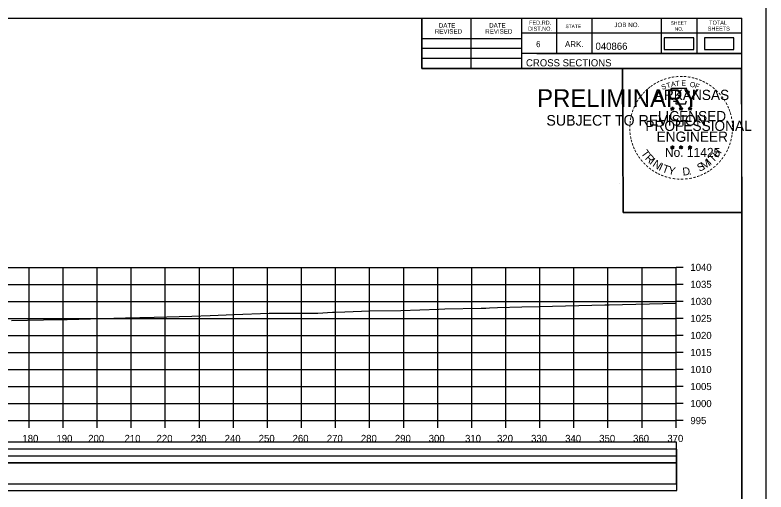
# Model space of a CAD drawing. Extents: x 1370565 to 1374448, y 301010 to 304637.
# Drawn here: x 1374227.4 to 1374447.9, y 302228 to 302368.1 of the extents above; entities that cross this region are included whole.
import ezdxf

# ---------------------------------------------------------------- set-up
doc = ezdxf.new("R2010")
doc.units = 0
for name, color, linetype in [('Default', 7, 'Continuous'), ('R_Axis', 7, 'Continuous'), ('R_Axis Annot', 7, 'Continuous'), ('R_Border', 7, 'Continuous'), ('R_Border PE', 7, 'Continuous'), ('R_Border Prem', 7, 'Continuous'), ('R_Drive', 7, 'Continuous'), ('R_Exist Surface', 7, 'Continuous'), ('R_Grid', 7, 'Continuous'), ('R_No Plot', 7, 'Continuous')]:
    doc.layers.add(name, color=color, linetype=linetype)

msp = doc.modelspace()

# ---------------------------------------------------------------- linework, layer by layer
at = {"layer": 'Default'}
for points in [[(1374418.01, 302357.95), (1374426.7, 302357.95), (1374426.7, 302361.39), (1374418.01, 302361.39)], [(1373981.44, 302238.6), (1374421.61, 302238.6), (1374421.61, 302242.59), (1373981.44, 302242.59)], [(1373981.44, 302230.37), (1374421.61, 302230.37), (1374421.61, 302238.52), (1373981.44, 302238.52)]]:
    msp.add_lwpolyline(points, close=True, dxfattribs=at)
at = {"layer": 'R_Axis'}
for p, q in [((1374421.52, 302248.97), (1374421.52, 302293.97)), ((1374423.62, 302293.97), (1374421.52, 302293.97)), ((1374423.62, 302288.97), (1374421.52, 302288.97)), ((1374423.62, 302283.97), (1374421.52, 302283.97)), ((1374423.62, 302278.97), (1374421.52, 302278.97)), ((1374423.62, 302273.97), (1374421.52, 302273.97)), ((1374423.62, 302268.97), (1374421.52, 302268.97)), ((1374423.62, 302263.97), (1374421.52, 302263.97)), ((1374423.62, 302258.97), (1374421.52, 302258.97)), ((1374423.62, 302253.97), (1374421.52, 302253.97)), ((1373981.52, 302248.97), (1374421.52, 302248.97)), ((1374231.52, 302246.87), (1374231.52, 302248.97)), ((1374241.52, 302246.87), (1374241.52, 302248.97)), ((1374251.52, 302246.87), (1374251.52, 302248.97)), ((1374261.52, 302246.87), (1374261.52, 302248.97)), ((1374271.52, 302246.87), (1374271.52, 302248.97)), ((1374281.52, 302246.87), (1374281.52, 302248.97)), ((1374291.52, 302246.87), (1374291.52, 302248.97)), ((1374301.52, 302246.87), (1374301.52, 302248.97)), ((1374311.52, 302246.87), (1374311.52, 302248.97)), ((1374321.52, 302246.87), (1374321.52, 302248.97)), ((1374331.52, 302246.87), (1374331.52, 302248.97)), ((1374341.52, 302246.87), (1374341.52, 302248.97)), ((1374351.52, 302246.87), (1374351.52, 302248.97)), ((1374361.52, 302246.87), (1374361.52, 302248.97)), ((1374371.52, 302246.87), (1374371.52, 302248.97)), ((1374381.52, 302246.87), (1374381.52, 302248.97)), ((1374391.52, 302246.87), (1374391.52, 302248.97)), ((1374401.52, 302246.87), (1374401.52, 302248.97)), ((1374411.52, 302246.87), (1374411.52, 302248.97)), ((1374421.52, 302246.87), (1374421.52, 302248.97)), ((1374423.62, 302248.97), (1374421.52, 302248.97))]:
    msp.add_line(p, q, dxfattribs=at)
at = {"layer": 'R_Border'}
for p, q in [((1373966.52, 302367.16), (1374440.79, 302367.16)), ((1374346.83, 302352.34), (1374346.83, 302367.16)), ((1374361.35, 302352.34), (1374361.35, 302367.16)), ((1374376.14, 302367.16), (1374376.14, 302352.34)), ((1374386.4, 302367.16), (1374386.4, 302356.75)), ((1374396.81, 302367.16), (1374396.81, 302356.75)), ((1374417.18, 302367.16), (1374417.18, 302356.75)), ((1374427.59, 302367.16), (1374427.59, 302356.75)), ((1374440.79, 302058.97), (1374440.79, 302367.16)), ((1374440.79, 302362.75), (1374376.14, 302362.75)), ((1374440.79, 302362.78), (1374440.79, 302362.78)), ((1374346.83, 302361.13), (1374376.14, 302361.13)), ((1374346.83, 302358.34), (1374376.14, 302358.34)), ((1374440.79, 302356.75), (1374376.14, 302356.75)), ((1374380.58, 302356.75), (1374440.79, 302356.75)), ((1374346.83, 302355.43), (1374376.14, 302355.43)), ((1374440.79, 302352.34), (1374346.83, 302352.34))]:
    msp.add_line(p, q, dxfattribs=at)
at = {"layer": 'R_Border PE'}
for p, q in [((1374419.92, 302340.72), (1374420.44, 302340.56)), ((1374419.92, 302340.72), (1374420.3, 302340.66)), ((1374419.92, 302340.72), (1374420.28, 302340.54)), ((1374420.44, 302341.1), (1374420.38, 302340.73)), ((1374420.44, 302340.56), (1374420.44, 302341.1)), ((1374420.44, 302341.1), (1374420.52, 302340.73)), ((1374420.97, 302340.72), (1374420.44, 302340.56)), ((1374420.97, 302340.72), (1374420.54, 302340.65)), ((1374420.97, 302340.72), (1374420.66, 302340.57)), ((1374422.43, 302340.72), (1374422.95, 302340.56)), ((1374422.43, 302340.72), (1374422.81, 302340.66)), ((1374422.43, 302340.72), (1374422.78, 302340.54)), ((1374422.95, 302341.1), (1374422.89, 302340.73)), ((1374422.95, 302340.56), (1374422.95, 302341.1)), ((1374422.95, 302341.1), (1374423.02, 302340.73)), ((1374423.47, 302340.72), (1374422.95, 302340.56)), ((1374423.47, 302340.72), (1374423.04, 302340.65)), ((1374423.47, 302340.72), (1374423.16, 302340.57)), ((1374425.07, 302340.71), (1374425.6, 302340.54)), ((1374425.07, 302340.71), (1374425.45, 302340.64)), ((1374425.07, 302340.71), (1374425.43, 302340.52)), ((1374425.6, 302341.09), (1374425.53, 302340.71)), ((1374425.6, 302340.54), (1374425.6, 302341.09)), ((1374425.6, 302341.09), (1374425.67, 302340.71)), ((1374426.12, 302340.71), (1374425.6, 302340.54)), ((1374426.12, 302340.71), (1374425.69, 302340.63)), ((1374426.12, 302340.71), (1374425.81, 302340.55)), ((1374420.12, 302340.11), (1374420.44, 302340.56)), ((1374420.12, 302340.11), (1374420.31, 302340.48)), ((1374420.12, 302340.11), (1374420.44, 302340.44)), ((1374420.76, 302340.11), (1374420.44, 302340.56)), ((1374420.76, 302340.11), (1374420.44, 302340.43)), ((1374420.76, 302340.11), (1374420.56, 302340.55)), ((1374422.63, 302340.11), (1374422.95, 302340.56)), ((1374422.63, 302340.11), (1374422.81, 302340.48)), ((1374422.63, 302340.11), (1374422.95, 302340.44)), ((1374423.27, 302340.11), (1374422.95, 302340.56)), ((1374423.27, 302340.11), (1374422.95, 302340.43)), ((1374423.27, 302340.11), (1374423.06, 302340.55)), ((1374425.27, 302340.09), (1374425.6, 302340.54)), ((1374425.27, 302340.09), (1374425.46, 302340.46)), ((1374425.27, 302340.09), (1374425.59, 302340.42)), ((1374425.92, 302340.09), (1374425.59, 302340.41)), ((1374425.92, 302340.09), (1374425.6, 302340.54)), ((1374425.92, 302340.09), (1374425.71, 302340.53)), ((1374420.44, 302329.74), (1374420.38, 302329.37)), ((1374420.44, 302329.2), (1374420.44, 302329.74)), ((1374420.44, 302329.74), (1374420.51, 302329.37)), ((1374422.94, 302329.74), (1374422.88, 302329.37)), ((1374422.94, 302329.2), (1374422.94, 302329.74)), ((1374422.94, 302329.74), (1374423.02, 302329.37)), ((1374425.59, 302329.73), (1374425.53, 302329.35)), ((1374425.59, 302329.18), (1374425.59, 302329.73)), ((1374425.59, 302329.73), (1374425.67, 302329.35)), ((1374419.92, 302329.36), (1374420.44, 302329.2)), ((1374419.92, 302329.36), (1374420.29, 302329.3)), ((1374419.92, 302329.36), (1374420.27, 302329.18)), ((1374420.11, 302328.75), (1374420.44, 302329.2)), ((1374420.11, 302328.75), (1374420.3, 302329.12)), ((1374420.11, 302328.75), (1374420.44, 302329.08)), ((1374420.96, 302329.36), (1374420.44, 302329.2)), ((1374420.76, 302328.75), (1374420.44, 302329.2)), ((1374420.76, 302328.75), (1374420.44, 302329.07)), ((1374420.96, 302329.36), (1374420.53, 302329.29)), ((1374420.76, 302328.75), (1374420.55, 302329.19)), ((1374420.96, 302329.36), (1374420.65, 302329.21)), ((1374422.42, 302329.36), (1374422.94, 302329.2)), ((1374422.42, 302329.36), (1374422.8, 302329.3)), ((1374422.42, 302329.36), (1374422.77, 302329.18)), ((1374422.62, 302328.75), (1374422.94, 302329.2)), ((1374422.62, 302328.75), (1374422.81, 302329.12)), ((1374422.62, 302328.75), (1374422.94, 302329.08)), ((1374423.46, 302329.36), (1374422.94, 302329.2)), ((1374423.26, 302328.75), (1374422.94, 302329.2)), ((1374423.26, 302328.75), (1374422.94, 302329.07)), ((1374423.46, 302329.36), (1374423.03, 302329.29)), ((1374423.26, 302328.75), (1374423.06, 302329.19)), ((1374423.46, 302329.36), (1374423.16, 302329.21)), ((1374425.07, 302329.35), (1374425.59, 302329.18)), ((1374425.07, 302329.35), (1374425.45, 302329.28)), ((1374425.07, 302329.35), (1374425.42, 302329.17)), ((1374425.27, 302328.74), (1374425.59, 302329.18)), ((1374425.27, 302328.74), (1374425.46, 302329.1)), ((1374425.27, 302328.74), (1374425.59, 302329.06)), ((1374426.11, 302329.35), (1374425.59, 302329.18)), ((1374425.91, 302328.74), (1374425.59, 302329.18)), ((1374425.91, 302328.74), (1374425.59, 302329.06)), ((1374426.11, 302329.35), (1374425.68, 302329.28)), ((1374425.91, 302328.74), (1374425.71, 302329.17)), ((1374426.11, 302329.35), (1374425.81, 302329.2))]:
    msp.add_line(p, q, dxfattribs=at)
for points in [[(1374419.98, 302346.54), (1374420.39, 302345.3)], [(1374425.25, 302345.16), (1374425.46, 302345.58), (1374424.43, 302345.55), (1374424.66, 302346.54), (1374419.98, 302346.54)], [(1374420.72, 302342.91), (1374420.72, 302342.78), (1374421.57, 302342.75), (1374421.48, 302342.04), (1374424.29, 302342.04), (1374424.59, 302342.84)], [(1374420.44, 302341.1), (1374420.76, 302340.11), (1374419.92, 302340.72), (1374420.97, 302340.72), (1374420.12, 302340.11), (1374420.44, 302341.1)], [(1374422.95, 302341.1), (1374423.27, 302340.11), (1374422.43, 302340.72), (1374423.47, 302340.72), (1374422.63, 302340.11), (1374422.95, 302341.1)], [(1374425.6, 302341.09), (1374425.92, 302340.09), (1374425.07, 302340.71), (1374426.12, 302340.71), (1374425.27, 302340.09), (1374425.6, 302341.09)], [(1374420.44, 302329.74), (1374420.76, 302328.75), (1374419.92, 302329.36), (1374420.96, 302329.36), (1374420.11, 302328.75), (1374420.44, 302329.74)], [(1374422.94, 302329.74), (1374423.26, 302328.75), (1374422.42, 302329.36), (1374423.46, 302329.36), (1374422.62, 302328.75), (1374422.94, 302329.74)], [(1374425.59, 302329.73), (1374425.91, 302328.74), (1374425.07, 302329.35), (1374426.11, 302329.35), (1374425.27, 302328.74), (1374425.59, 302329.73)]]:
    msp.add_lwpolyline(points, dxfattribs=at)
for centre, radius in [((1374420.44, 302340.56), 0.258), ((1374420.44, 302340.56), 0.217), ((1374420.44, 302340.56), 0.174), ((1374420.44, 302340.56), 0.149), ((1374420.44, 302340.56), 0.112), ((1374422.95, 302340.56), 0.258), ((1374422.95, 302340.56), 0.217), ((1374422.95, 302340.56), 0.174), ((1374422.95, 302340.56), 0.149), ((1374422.95, 302340.56), 0.112), ((1374425.59, 302340.54), 0.258), ((1374425.59, 302340.54), 0.217), ((1374425.59, 302340.54), 0.174), ((1374425.59, 302340.54), 0.149), ((1374420.44, 302340.56), 0.0743), ((1374420.44, 302340.56), 0.0445), ((1374422.95, 302340.56), 0.0743), ((1374422.95, 302340.56), 0.0445), ((1374425.59, 302340.54), 0.112), ((1374425.59, 302340.54), 0.0743), ((1374425.59, 302340.54), 0.0445), ((1374420.44, 302329.2), 0.258), ((1374420.44, 302329.2), 0.217), ((1374420.44, 302329.2), 0.174), ((1374420.44, 302329.2), 0.149), ((1374420.44, 302329.2), 0.112), ((1374420.44, 302329.2), 0.0743), ((1374420.44, 302329.2), 0.0445), ((1374422.94, 302329.2), 0.258), ((1374422.94, 302329.2), 0.217), ((1374422.94, 302329.2), 0.174), ((1374422.94, 302329.2), 0.149), ((1374422.94, 302329.2), 0.112), ((1374422.94, 302329.2), 0.0743), ((1374422.94, 302329.2), 0.0445), ((1374425.59, 302329.18), 0.258), ((1374425.59, 302329.18), 0.217), ((1374425.59, 302329.18), 0.174), ((1374425.59, 302329.18), 0.149), ((1374425.59, 302329.18), 0.112), ((1374425.59, 302329.18), 0.0743), ((1374425.59, 302329.18), 0.0445)]:
    msp.add_circle(centre, radius, dxfattribs=at)
at = {"layer": 'R_Drive'}
for points in [[(1374429.82, 302357.96), (1374438.51, 302357.96), (1374438.51, 302361.41), (1374429.82, 302361.41)], [(1373981.52, 302236.59), (1374421.73, 302236.59), (1374421.73, 302240.58), (1373981.52, 302240.58)], [(1373981.52, 302228.45), (1374421.73, 302228.45), (1374421.73, 302236.59), (1373981.52, 302236.59)]]:
    msp.add_lwpolyline(points, close=True, dxfattribs=at)
at = {"layer": 'R_Exist Surface'}
msp.add_lwpolyline([(1374226.39, 302278.37), (1374235.79, 302278.52), (1374242.65, 302278.67), (1374259.82, 302279.15), (1374268.26, 302279.34), (1374279.3, 302279.63), (1374284.73, 302279.8), (1374291.7, 302280.14), (1374302.03, 302280.55), (1374316.36, 302280.56), (1374320.59, 302280.77), (1374321.34, 302280.84), (1374324.28, 302280.91), (1374331.54, 302281.15), (1374340.66, 302281.3), (1374351.82, 302281.71), (1374353.57, 302281.78), (1374364.31, 302281.99), (1374365.65, 302282.03), (1374366.75, 302282.06), (1374369.08, 302282.14), (1374376.25, 302282.42), (1374381.38, 302282.5), (1374400.61, 302282.93), (1374400.85, 302282.93), (1374401.03, 302282.94), (1374401.18, 302282.94), (1374401.89, 302282.96), (1374421.52, 302283.46)], dxfattribs=at)
at = {"layer": 'R_Grid'}
for p, q in [((1373981.52, 302293.97), (1374421.52, 302293.97)), ((1374231.52, 302248.97), (1374231.52, 302293.97)), ((1374241.52, 302248.97), (1374241.52, 302293.97)), ((1374251.52, 302248.97), (1374251.52, 302293.97)), ((1374261.52, 302248.97), (1374261.52, 302293.97)), ((1374271.52, 302248.97), (1374271.52, 302293.97)), ((1374281.52, 302248.97), (1374281.52, 302293.97)), ((1374291.52, 302248.97), (1374291.52, 302293.97)), ((1374301.52, 302248.97), (1374301.52, 302293.97)), ((1374311.52, 302248.97), (1374311.52, 302293.97)), ((1374321.52, 302248.97), (1374321.52, 302293.97)), ((1374331.52, 302248.97), (1374331.52, 302293.97)), ((1374341.52, 302248.97), (1374341.52, 302293.97)), ((1374351.52, 302248.97), (1374351.52, 302293.97)), ((1374361.52, 302248.97), (1374361.52, 302293.97)), ((1374371.52, 302248.97), (1374371.52, 302293.97)), ((1374381.52, 302248.97), (1374381.52, 302293.97)), ((1374391.52, 302248.97), (1374391.52, 302293.97)), ((1374401.52, 302248.97), (1374401.52, 302293.97)), ((1374411.52, 302248.97), (1374411.52, 302293.97)), ((1374421.52, 302248.97), (1374421.52, 302293.97)), ((1373981.52, 302288.97), (1374421.52, 302288.97)), ((1373981.52, 302283.97), (1374421.52, 302283.97)), ((1373981.52, 302278.97), (1374421.52, 302278.97)), ((1373981.52, 302273.97), (1374421.52, 302273.97)), ((1373981.52, 302268.97), (1374421.52, 302268.97)), ((1373981.52, 302263.97), (1374421.52, 302263.97)), ((1373981.52, 302258.97), (1374421.52, 302258.97)), ((1373981.52, 302253.97), (1374421.52, 302253.97)), ((1373981.52, 302248.97), (1374421.52, 302248.97))]:
    msp.add_line(p, q, dxfattribs=at)
at = {"layer": 'R_No Plot'}
msp.add_line((1374404.85, 302318.66), (1374404.85, 302318.66), dxfattribs=at)
for points in [[(1373947.91, 302373), (1374447.92, 302373), (1374447.92, 302053), (1373947.91, 302053)], [(1374317.4, 302367.16), (1374346.83, 302367.16), (1374346.83, 302352.34), (1374371, 302352.34), (1374405.8, 302352.34), (1374405.98, 302310.11), (1374440.79, 302310.11), (1374440.79, 302058.97), (1373966.52, 302058.97), (1373966.52, 302367.16)], [(1374405.8, 302352.34), (1374440.61, 302352.34), (1374440.79, 302310.11), (1374405.98, 302310.11)]]:
    msp.add_lwpolyline(points, close=True, dxfattribs=at)

# ---------------------------------------------------------------- texts
at = {"layer": 'R_Axis Annot'}
for s, p in [('1040', (1374425.72, 302292.92)), ('1035', (1374425.72, 302287.92)), ('1030', (1374425.72, 302282.92)), ('1025', (1374425.72, 302277.92)), ('1020', (1374425.72, 302272.92)), ('1015', (1374425.72, 302267.92)), ('1010', (1374425.72, 302262.92)), ('1005', (1374425.72, 302257.92)), ('1000', (1374425.72, 302252.92)), ('995', (1374425.72, 302247.92)), ('180', (1374229.55, 302242.67)), ('190', (1374239.55, 302242.67)), ('200', (1374248.87, 302242.67)), ('210', (1374259.55, 302242.67)), ('220', (1374268.95, 302242.67)), ('230', (1374278.95, 302242.67)), ('240', (1374288.95, 302242.67)), ('250', (1374298.95, 302242.67)), ('260', (1374308.9, 302242.67)), ('270', (1374318.95, 302242.67)), ('280', (1374328.95, 302242.67)), ('290', (1374338.95, 302242.67)), ('300', (1374348.87, 302242.67)), ('310', (1374359.55, 302242.67)), ('320', (1374368.95, 302242.67)), ('330', (1374378.95, 302242.67)), ('340', (1374388.95, 302242.67)), ('350', (1374398.95, 302242.67)), ('360', (1374408.9, 302242.67)), ('370', (1374418.95, 302242.67))]:
    msp.add_text(s, height=2.1, dxfattribs=at).set_placement(p)
at = {"layer": 'R_Border'}
for s, height, p in [('DATE', 1.319, (1374351.84, 302364.37)), ('DATE', 1.319, (1374366.63, 302364.37)), ('FED.RD.', 1.173, (1374378.36, 302365.24)), ('STATE', 1.026, (1374389.04, 302364.22)), ('JOB NO.', 1.319, (1374403.41, 302364.52)), ('SHEET', 1.026, (1374419.97, 302365.24)), ('TOTAL', 1.173, (1374431.25, 302365.24)), ('REVISED', 1.319, (1374350.67, 302362.6)), ('REVISED', 1.319, (1374365.46, 302362.6)), ('DIST.NO.', 1.173, (1374378.06, 302363.47)), ('NO.', 1.026, (1374421.14, 302363.47)), ('SHEETS', 1.173, (1374430.83, 302363.47)), ('6', 1.76, (1374380.4, 302358.64)), ('ARK.', 1.758, (1374388.89, 302358.64)), ('040866', 2.1, (1374397.86, 302357.86)), ('CROSS SECTIONS', 2.1, (1374377.44, 302352.99))]:
    msp.add_text(s, height=height, rotation=360, dxfattribs=at).set_placement(p)
at = {"layer": 'R_Border PE'}
for s, height, rotation, p in [('-', 2.4, 19.1761, (1374418.1, 302348.23)), ('-', 2.4, 13.6301, (1374419.23, 302348.59)), ('-', 2.4, 10.2193, (1374420.25, 302348.84)), ('-', 2.4, 5.8968, (1374421.34, 302349)), ('-', 2.4, 0.1862, (1374422.5, 302349.11)), ('-', 2.4, 357.743, (1374423.58, 302349.09)), ('-', 2.4, 352.1617, (1374424.7, 302349)), ('-', 2.4, 347.2049, (1374425.78, 302348.83)), ('-', 2.4, 342.3362, (1374426.73, 302348.6)), ('-', 2.4, 36.2317, (1374414.44, 302346.2)), ('-', 2.4, 34.0636, (1374415.31, 302346.8)), ('-', 2.4, 28.7918, (1374416.2, 302347.35)), ('-', 2.4, 24.3072, (1374417.15, 302347.83)), ('S', 1.5, 21.594, (1374417.52, 302346.06)), ('T', 1.5, 16.4036, (1374418.89, 302346.55)), ('A', 1.5, 11.2132, (1374420.13, 302346.93)), ('T', 1.5, 6.0228, (1374421.4, 302347.18)), ('E', 1.5, 0.8323, (1374423.06, 302347.34)), ('O', 1.5, 350.4515, (1374425.46, 302347.03)), ('F', 1.5, 340.0707, (1374426.89, 302346.69)), ('-', 2.4, 337.8551, (1374427.83, 302348.27)), ('-', 2.4, 334.1211, (1374428.78, 302347.86)), ('-', 2.4, 329.6409, (1374429.65, 302347.44)), ('-', 2.4, 325.8627, (1374430.61, 302346.89)), ('-', 2.4, 48.4231, (1374412.41, 302344.29)), ('-', 2.4, 42.9622, (1374413.08, 302345.01)), ('-', 2.4, 38.9507, (1374413.73, 302345.64)), ('ARKANSAS', 3, 360, (1374415.26, 302343.11)), ('-', 2.4, 320.5297, (1374431.53, 302346.26)), ('-', 2.4, 315.5786, (1374432.43, 302345.52)), ('-', 2.4, 309.8797, (1374433.28, 302344.7)), ('-', 2.4, 58.0706, (1374410.69, 302341.92)), ('-', 2.4, 54.2325, (1374411.18, 302342.72)), ('-', 2.4, 50.6142, (1374411.8, 302343.57)), ('-', 2.4, 306.6522, (1374434.07, 302343.8)), ('-', 2.1, 303.6753, (1374434.8, 302342.94)), ('-', 2.4, 67.7743, (1374409.84, 302340.09)), ('-', 2.4, 62.8713, (1374410.23, 302341)), ('-', 2.4, 299.6684, (1374435.27, 302342.03)), ('-', 2.4, 294.6628, (1374435.76, 302341.11)), ('-', 2.4, 75.461, (1374409.21, 302338.07)), ('-', 2.4, 72.3945, (1374409.51, 302339.14)), ('LICENSED', 3, 360, (1374416.16, 302336.88)), ('DWB', 0.015, 360, (1374420.43, 302340.55)), ('DWB', 0.015, 360, (1374422.93, 302340.55)), ('DWB', 0.015, 360, (1374425.58, 302340.53)), ('-', 2.4, 290.5728, (1374436.15, 302340.25)), ('-', 2.4, 285.1233, (1374436.5, 302339.38)), ('-', 2.4, 85.1863, (1374408.9, 302335.97)), ('-', 2.4, 81.2013, (1374409.01, 302337)), ('PROFESSIONAL', 3, 360, (1374412.52, 302334.03)), ('-', 2.4, 280.5493, (1374436.8, 302338.27)), ('-', 2.4, 276.5962, (1374437.04, 302337.11)), ('-', 2.4, 94.1959, (1374408.92, 302333.83)), ('-', 2.4, 89.0622, (1374408.86, 302334.91)), ('-', 2.4, 274.3301, (1374437.13, 302336.03)), ('-', 2.4, 269.9407, (1374437.18, 302335.08)), ('-', 2.4, 98.9479, (1374409.02, 302332.83)), ('-', 2.4, 101.7149, (1374409.23, 302331.73)), ('ENGINEER', 3, 360, (1374415.8, 302330.84)), ('-', 2.4, 260.9953, (1374437.05, 302333.1)), ('-', 2.4, 263.5172, (1374437.15, 302334.08)), ('-', 2.4, 105.4578, (1374409.47, 302330.83)), ('-', 2.4, 109.0874, (1374409.79, 302329.89)), ('-', 2.4, 252.8681, (1374436.61, 302331.01)), ('-', 2.4, 255.7626, (1374436.88, 302332.09)), ('-', 2.4, 114.0643, (1374410.17, 302328.99)), ('-', 2.4, 115.7289, (1374410.63, 302328.07)), ('-', 2.4, 120.4471, (1374411.17, 302327.19)), ('T', 2.31, 306.0406, (1374411.08, 302327.45)), ('No. 11425', 2.635, 360, (1374418.24, 302326.41)), ('DWB', 0.015, 360, (1374420.42, 302329.19)), ('DWB', 0.015, 360, (1374422.92, 302329.19)), ('DWB', 0.015, 360, (1374425.57, 302329.18)), ('T', 2.31, 46.6444, (1374432.42, 302324.59)), ('H', 2.31, 54.6088, (1374433.76, 302326.01)), ('-', 2.4, 244.6197, (1374435.88, 302329.05)), ('-', 2.4, 247.8887, (1374436.27, 302330)), ('-', 2.4, 125.8934, (1374411.77, 302326.35)), ('-', 2.4, 130.7181, (1374412.46, 302325.52)), ('R', 2.31, 314.005, (1374412.22, 302325.88)), ('I', 2.31, 321.9694, (1374413.57, 302324.48)), ('N', 2.31, 326.5002, (1374414.42, 302323.78)), ('M', 2.31, 32.6563, (1374429.66, 302322.61)), ('I', 2.31, 42.1136, (1374431.58, 302323.88)), ('-', 2.4, 231.2538, (1374434.04, 302326.1)), ('-', 2.4, 233.8452, (1374434.69, 302326.95)), ('-', 2.4, 239.0712, (1374435.29, 302327.93)), ('-', 2.4, 134.2238, (1374413.24, 302324.7)), ('-', 2.4, 138.9338, (1374414.03, 302324)), ('-', 2.4, 144.6463, (1374414.86, 302323.4)), ('I', 2.31, 335.3603, (1374416.24, 302322.6)), ('T', 2.31, 339.8912, (1374417.23, 302322.11)), ('Y', 2.31, 347.8556, (1374419.05, 302321.44)), ('D', 2.31, 6.3969, (1374423.53, 302320.9)), ('S', 2.31, 26.9312, (1374428.4, 302322)), ('-', 2.4, 215.7363, (1374431.72, 302323.78)), ('-', 2.4, 221.0851, (1374432.54, 302324.49)), ('-', 2.4, 225.7653, (1374433.32, 302325.25)), ('-', 2.4, 148.0898, (1374415.7, 302322.84)), ('-', 2.4, 151.5704, (1374416.57, 302322.35)), ('-', 2.4, 154.6002, (1374417.35, 302321.98)), ('-', 2.4, 158.5612, (1374418.29, 302321.6)), ('.', 2.31, 13.7642, (1374425.32, 302321.09)), ('-', 2.4, 200.7184, (1374428.21, 302321.79)), ('-', 2.4, 204.2516, (1374429.14, 302322.2)), ('-', 2.4, 207.3568, (1374430.08, 302322.68)), ('-', 2.4, 212.2491, (1374430.92, 302323.2)), ('-', 2.4, 162.7983, (1374419.32, 302321.28)), ('-', 2.4, 167.5555, (1374420.39, 302321.03)), ('-', 2.4, 173.1155, (1374421.55, 302320.87)), ('-', 2.4, 176.5183, (1374422.67, 302320.79)), ('-', 2.4, 181.5918, (1374423.79, 302320.82)), ('-', 2.4, 185.8167, (1374425, 302320.93)), ('-', 2.4, 191.2858, (1374426.11, 302321.13)), ('-', 2.4, 195.4743, (1374427.2, 302321.43))]:
    msp.add_text(s, height=height, rotation=rotation, dxfattribs=at).set_placement(p)
at = {"layer": 'R_Border Prem'}
for s, height, p in [('PRELIMINARY', 5.25, (1374380.72, 302341.04)), ('DWB', 0.015, (1374381.84, 302343.81)), ('SUBJECT TO REVISION', 3.1127, (1374383.43, 302335.59))]:
    msp.add_text(s, height=height, rotation=360, dxfattribs=at).set_placement(p)

doc.saveas('drawing.dxf')
